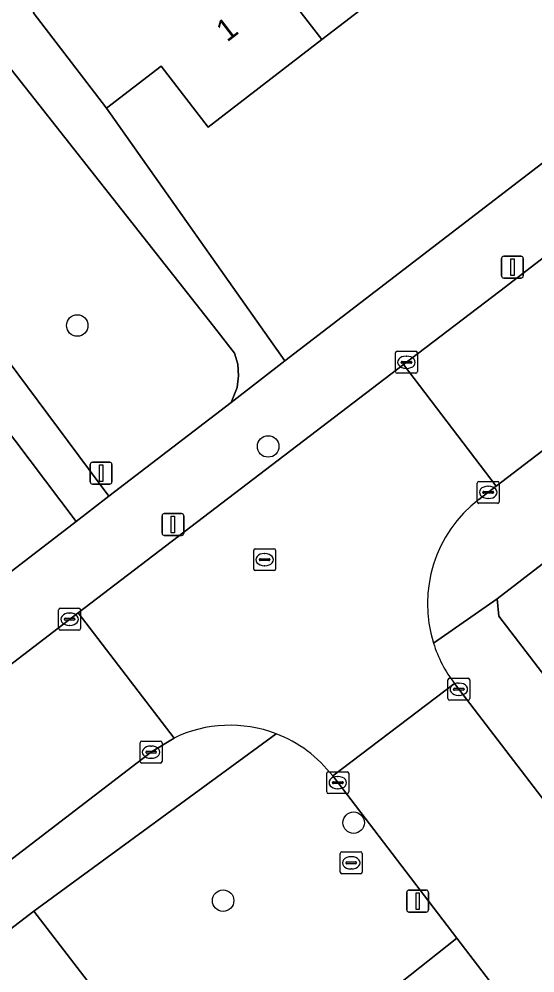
# Model space of a CAD drawing. Extents: x 159352 to 160617, y 385888 to 387323.
# Drawn here: x 159754.97 to 159778.49, y 386827.31 to 386870.79 of the extents above; entities that cross this region are included whole.
import ezdxf

# ---------------------------------------------------------------- set-up
doc = ezdxf.new("R2010")
doc.units = 0
for name, color, linetype in [('IMGEO_Boom', 7, 'Continuous'), ('IMGEO_Brandkraan', 7, 'Continuous'), ('IMGEO_Erf', 7, 'Continuous'), ('IMGEO_Groenvoorziening', 7, 'Continuous'), ('IMGEO_Kolk', 7, 'Continuous'), ('IMGEO_Lichtmast', 7, 'Continuous'), ('IMGEO_Pand', 7, 'Continuous'), ('IMGEO_Pand_nummerreeks', 7, 'Continuous'), ('IMGEO_Rijbaan_lokaal_open', 7, 'Continuous'), ('IMGEO_Rioolput', 7, 'Continuous'), ('IMGEO_Verkeersbordpaal', 7, 'Continuous'), ('IMGEO_Voetpad_halfverhard', 7, 'Continuous'), ('IMGEO_Voetpad_open', 7, 'Continuous')]:
    doc.layers.add(name, color=color, linetype=linetype)

msp = doc.modelspace()

# ---------------------------------------------------------------- linework, layer by layer
at = {"layer": 'IMGEO_Boom'}
for centre in [(159757.618, 386856.818), (159766.327, 386851.303), (159770.226, 386834.154), (159764.274, 386830.601)]:
    msp.add_circle(centre, 0.489, dxfattribs=at)
at = {"layer": 'IMGEO_Brandkraan'}
for p, q in [((159769.614, 386831.899), (159769.614, 386832.751)), ((159769.689, 386832.825), (159770.541, 386832.825)), ((159770.615, 386832.751), (159770.615, 386831.899)), ((159769.873, 386832.319), (159769.873, 386832.331)), ((159770.311, 386832.282), (159769.913, 386832.282)), ((159769.916, 386832.368), (159770.314, 386832.368)), ((159770.102, 386832.605), (159770.127, 386832.605)), ((159770.357, 386832.331), (159770.357, 386832.319)), ((159770.125, 386832.045), (159770.1, 386832.045)), ((159770.541, 386831.825), (159769.689, 386831.825))]:
    msp.add_line(p, q, dxfattribs=at)
for points in [[(159769.614, 386831.899), (159769.614, 386832.751)], [(159769.689, 386832.825), (159770.541, 386832.825)], [(159770.615, 386832.751), (159770.615, 386831.899)], [(159770.541, 386831.825), (159769.689, 386831.825)]]:
    msp.add_lwpolyline(points, dxfattribs=at)
for centre, radius, start, end in [((159769.691, 386832.749), 0.0765, 91.552, 178.448), ((159769.691, 386832.749), 0.0765, 91.552, 178.448), ((159770.539, 386832.749), 0.0765, 1.552, 88.448), ((159770.539, 386832.749), 0.0765, 1.552, 88.448), ((159769.913, 386832.328), 0.0403, 85.8775, 175.7526), ((159769.91, 386832.318), 0.0366, 178.938, 274.7102), ((159770.314, 386832.325), 0.043, 264.8664, 352.4533), ((159770.318, 386832.33), 0.0386, 1.7309, 96.639), ((159769.691, 386831.901), 0.0765, 181.552, 268.448), ((159769.691, 386831.901), 0.0765, 181.552, 268.448), ((159770.539, 386831.901), 0.0765, 271.552, 358.448), ((159770.539, 386831.901), 0.0765, 271.552, 358.448)]:
    msp.add_arc(centre, radius, start, end, dxfattribs=at)
for centre, major_axis, ratio, start_param, end_param in [((159770.101, 386832.325), (-0.387, 0.002), 0.722429, 4.712389, 7.853982), ((159770.126, 386832.325), (-0.39, 0.002), 0.717154, 1.570796, 4.712389)]:
    msp.add_ellipse(centre, major_axis=major_axis, ratio=ratio, start_param=start_param, end_param=end_param, dxfattribs=at)
at = {"layer": 'IMGEO_Erf'}
msp.add_lwpolyline([(159860.725, 386927.055), (159853.856, 386936.105), (159849.215, 386932.539), (159849.641, 386931.985), (159844.498, 386928.033), (159839.446, 386924.152), (159834.401, 386920.276), (159829.349, 386916.394), (159824.296, 386912.512), (159819.251, 386908.636), (159814.206, 386904.76), (159809.154, 386900.878), (159804.102, 386896.997), (159799.065, 386893.127), (159794.013, 386889.245), (159788.968, 386885.369), (159783.932, 386881.5), (159778.871, 386877.611), (159773.819, 386873.73), (159768.774, 386869.854), (159763.584, 386865.866), (159761.45, 386868.643), (159758.956, 386866.727), (159767.092, 386855.2)], close=True, dxfattribs=at)
for points in [[(159779.951, 386846.799), (159776.777, 386844.356), (159776.844, 386843.563), (159780.044, 386839.397)], [(159746.585, 386810.571), (159746.441, 386810.758), (159746.567, 386810.856), (159746.693, 386810.954), (159746.833, 386810.774), (159751.544, 386814.39), (159751.413, 386814.559), (159751.54, 386814.657), (159751.667, 386814.755), (159751.799, 386814.584), (159756.525, 386818.211), (159756.399, 386818.375), (159756.526, 386818.473), (159756.653, 386818.571), (159756.8, 386818.379), (159761.498, 386821.984), (159761.36, 386822.164), (159761.615, 386822.36), (159755.646, 386830.116), (159725.627, 386807.116)]]:
    msp.add_lwpolyline(points, dxfattribs=at)
at = {"layer": 'IMGEO_Groenvoorziening'}
msp.add_lwpolyline([(159748.457, 386859.933), (159733.313, 386879.966), (159731.048, 386882.962), (159726.237, 386889.074), (159725.007, 386890.637), (159721.842, 386887.735), (159723.574, 386885.491), (159753.165, 386847.159), (159753.65, 386846.546), (159754.395, 386845.605), (159754.463, 386845.502), (159757.568, 386847.881)], close=True, dxfattribs=at)
msp.add_lwpolyline([(159736.384, 386879.556), (159736.833, 386878.896), (159759.06, 386849.037), (159764.634, 386853.314), (159764.906, 386853.99), (159764.977, 386854.518), (159764.937, 386855.049), (159764.787, 386855.56), (159763.841, 386856.794), (159747.26, 386877.795)], dxfattribs=at)
at = {"layer": 'IMGEO_Kolk'}
for p, q in [((159772.133, 386854.715), (159772.133, 386855.567)), ((159772.208, 386855.641), (159773.06, 386855.641)), ((159772.621, 386855.421), (159772.646, 386855.421)), ((159773.134, 386855.567), (159773.134, 386854.715)), ((159772.392, 386855.135), (159772.392, 386855.147)), ((159772.83, 386855.098), (159772.432, 386855.098)), ((159772.435, 386855.184), (159772.833, 386855.184)), ((159772.876, 386855.147), (159772.876, 386855.135)), ((159773.06, 386854.641), (159772.208, 386854.641)), ((159772.644, 386854.861), (159772.619, 386854.861)), ((159775.938, 386849.712), (159776.79, 386849.712)), ((159775.863, 386848.786), (159775.863, 386849.638)), ((159776.165, 386849.255), (159776.563, 386849.255)), ((159776.351, 386849.492), (159776.376, 386849.492)), ((159776.864, 386849.638), (159776.864, 386848.786)), ((159776.122, 386849.206), (159776.122, 386849.218)), ((159776.56, 386849.169), (159776.162, 386849.169)), ((159776.374, 386848.932), (159776.349, 386848.932)), ((159776.606, 386849.218), (159776.606, 386849.206)), ((159776.79, 386848.712), (159775.938, 386848.712)), ((159756.771, 386843.002), (159756.771, 386843.854)), ((159756.846, 386843.928), (159757.698, 386843.928)), ((159757.259, 386843.708), (159757.284, 386843.708)), ((159757.772, 386843.854), (159757.772, 386843.002)), ((159757.03, 386843.422), (159757.03, 386843.434)), ((159757.468, 386843.385), (159757.07, 386843.385)), ((159757.073, 386843.471), (159757.471, 386843.471)), ((159757.282, 386843.148), (159757.257, 386843.148)), ((159757.514, 386843.434), (159757.514, 386843.422)), ((159757.698, 386842.928), (159756.846, 386842.928)), ((159774.523, 386839.81), (159774.523, 386840.662)), ((159774.598, 386840.736), (159775.45, 386840.736)), ((159775.524, 386840.662), (159775.524, 386839.81)), ((159774.782, 386840.23), (159774.782, 386840.242)), ((159775.22, 386840.193), (159774.822, 386840.193)), ((159774.825, 386840.279), (159775.223, 386840.279)), ((159775.011, 386840.516), (159775.036, 386840.516)), ((159775.266, 386840.242), (159775.266, 386840.23)), ((159775.45, 386839.736), (159774.598, 386839.736)), ((159775.034, 386839.956), (159775.009, 386839.956)), ((159760.487, 386836.943), (159760.487, 386837.795)), ((159760.562, 386837.869), (159761.414, 386837.869)), ((159760.975, 386837.649), (159761, 386837.649)), ((159761.488, 386837.795), (159761.488, 386836.943)), ((159760.746, 386837.363), (159760.746, 386837.375)), ((159761.184, 386837.326), (159760.786, 386837.326)), ((159760.789, 386837.412), (159761.187, 386837.412)), ((159760.998, 386837.089), (159760.973, 386837.089)), ((159761.23, 386837.375), (159761.23, 386837.363)), ((159761.414, 386836.869), (159760.562, 386836.869)), ((159769.002, 386835.553), (159769.002, 386836.405)), ((159769.077, 386836.479), (159769.929, 386836.479)), ((159769.49, 386836.259), (159769.515, 386836.259)), ((159770.003, 386836.405), (159770.003, 386835.553)), ((159769.261, 386835.973), (159769.261, 386835.985)), ((159769.699, 386835.936), (159769.301, 386835.936)), ((159769.304, 386836.022), (159769.702, 386836.022)), ((159769.745, 386835.985), (159769.745, 386835.973)), ((159769.929, 386835.479), (159769.077, 386835.479)), ((159769.513, 386835.699), (159769.488, 386835.699))]:
    msp.add_line(p, q, dxfattribs=at)
for points in [[(159772.133, 386854.715), (159772.133, 386855.567)], [(159772.208, 386855.641), (159773.06, 386855.641)], [(159773.134, 386855.567), (159773.134, 386854.715)], [(159773.06, 386854.641), (159772.208, 386854.641)], [(159775.938, 386849.712), (159776.79, 386849.712)], [(159775.863, 386848.786), (159775.863, 386849.638)], [(159776.864, 386849.638), (159776.864, 386848.786)], [(159776.79, 386848.712), (159775.938, 386848.712)], [(159756.771, 386843.002), (159756.771, 386843.854)], [(159756.846, 386843.928), (159757.698, 386843.928)], [(159757.772, 386843.854), (159757.772, 386843.002)], [(159757.698, 386842.928), (159756.846, 386842.928)], [(159774.523, 386839.81), (159774.523, 386840.662)], [(159774.598, 386840.736), (159775.45, 386840.736)], [(159775.524, 386840.662), (159775.524, 386839.81)], [(159775.45, 386839.736), (159774.598, 386839.736)], [(159760.487, 386836.943), (159760.487, 386837.795)], [(159760.562, 386837.869), (159761.414, 386837.869)], [(159761.488, 386837.795), (159761.488, 386836.943)], [(159761.414, 386836.869), (159760.562, 386836.869)], [(159769.002, 386835.553), (159769.002, 386836.405)], [(159769.077, 386836.479), (159769.929, 386836.479)], [(159770.003, 386836.405), (159770.003, 386835.553)], [(159769.929, 386835.479), (159769.077, 386835.479)]]:
    msp.add_lwpolyline(points, dxfattribs=at)
for centre, radius, start, end in [((159772.21, 386855.565), 0.0765, 91.552, 178.448), ((159772.21, 386855.565), 0.0765, 91.552, 178.448), ((159773.058, 386855.565), 0.0765, 1.552, 88.448), ((159773.058, 386855.565), 0.0765, 1.552, 88.448), ((159772.432, 386855.144), 0.0403, 85.8775, 175.7526), ((159772.429, 386855.134), 0.0366, 178.938, 274.7102), ((159772.833, 386855.141), 0.043, 264.8664, 352.4533), ((159772.837, 386855.146), 0.0386, 1.7309, 96.639), ((159772.21, 386854.717), 0.0765, 181.552, 268.448), ((159772.21, 386854.717), 0.0765, 181.552, 268.448), ((159773.058, 386854.717), 0.0765, 271.552, 358.448), ((159773.058, 386854.717), 0.0765, 271.552, 358.448), ((159775.94, 386849.636), 0.0765, 91.552, 178.448), ((159775.94, 386849.636), 0.0765, 91.552, 178.448), ((159776.788, 386849.636), 0.0765, 1.552, 88.448), ((159776.788, 386849.636), 0.0765, 1.552, 88.448), ((159776.162, 386849.215), 0.0403, 85.8775, 175.7526), ((159776.567, 386849.217), 0.0386, 1.7309, 96.639), ((159775.94, 386848.788), 0.0765, 181.552, 268.448), ((159775.94, 386848.788), 0.0765, 181.552, 268.448), ((159776.159, 386849.205), 0.0366, 178.938, 274.7102), ((159776.563, 386849.212), 0.043, 264.8664, 352.4533), ((159776.788, 386848.788), 0.0765, 271.552, 358.448), ((159776.788, 386848.788), 0.0765, 271.552, 358.448), ((159756.848, 386843.852), 0.0765, 91.552, 178.448), ((159756.848, 386843.852), 0.0765, 91.552, 178.448), ((159757.696, 386843.852), 0.0765, 1.552, 88.448), ((159757.696, 386843.852), 0.0765, 1.552, 88.448), ((159757.07, 386843.431), 0.0403, 85.8775, 175.7526), ((159757.067, 386843.421), 0.0366, 178.938, 274.7102), ((159757.471, 386843.428), 0.043, 264.8664, 352.4533), ((159757.475, 386843.433), 0.0386, 1.7309, 96.639), ((159756.848, 386843.004), 0.0765, 181.552, 268.448), ((159756.848, 386843.004), 0.0765, 181.552, 268.448), ((159757.696, 386843.004), 0.0765, 271.552, 358.448), ((159757.696, 386843.004), 0.0765, 271.552, 358.448), ((159774.6, 386840.66), 0.0765, 91.552, 178.448), ((159774.6, 386840.66), 0.0765, 91.552, 178.448), ((159775.448, 386840.66), 0.0765, 1.552, 88.448), ((159775.448, 386840.66), 0.0765, 1.552, 88.448), ((159774.822, 386840.239), 0.0403, 85.8775, 175.7526), ((159774.819, 386840.229), 0.0366, 178.938, 274.7102), ((159775.223, 386840.236), 0.043, 264.8664, 352.4533), ((159775.227, 386840.241), 0.0386, 1.7309, 96.639), ((159774.6, 386839.812), 0.0765, 181.552, 268.448), ((159774.6, 386839.812), 0.0765, 181.552, 268.448), ((159775.448, 386839.812), 0.0765, 271.552, 358.448), ((159775.448, 386839.812), 0.0765, 271.552, 358.448), ((159760.564, 386837.793), 0.0765, 91.552, 178.448), ((159760.564, 386837.793), 0.0765, 91.552, 178.448), ((159761.412, 386837.793), 0.0765, 1.552, 88.448), ((159761.412, 386837.793), 0.0765, 1.552, 88.448), ((159760.786, 386837.372), 0.0403, 85.8775, 175.7526), ((159760.783, 386837.362), 0.0366, 178.938, 274.7102), ((159761.187, 386837.369), 0.043, 264.8664, 352.4533), ((159761.191, 386837.374), 0.0386, 1.7309, 96.639), ((159760.564, 386836.945), 0.0765, 181.552, 268.448), ((159760.564, 386836.945), 0.0765, 181.552, 268.448), ((159761.412, 386836.945), 0.0765, 271.552, 358.448), ((159761.412, 386836.945), 0.0765, 271.552, 358.448), ((159769.079, 386836.403), 0.0765, 91.552, 178.448), ((159769.079, 386836.403), 0.0765, 91.552, 178.448), ((159769.927, 386836.403), 0.0765, 1.552, 88.448), ((159769.927, 386836.403), 0.0765, 1.552, 88.448), ((159769.301, 386835.982), 0.0403, 85.8775, 175.7526), ((159769.298, 386835.972), 0.0366, 178.938, 274.7102), ((159769.702, 386835.979), 0.043, 264.8664, 352.4533), ((159769.706, 386835.984), 0.0386, 1.7309, 96.639), ((159769.079, 386835.555), 0.0765, 181.552, 268.448), ((159769.079, 386835.555), 0.0765, 181.552, 268.448), ((159769.927, 386835.555), 0.0765, 271.552, 358.448), ((159769.927, 386835.555), 0.0765, 271.552, 358.448)]:
    msp.add_arc(centre, radius, start, end, dxfattribs=at)
for centre, major_axis, ratio, start_param, end_param in [((159772.62, 386855.141), (-0.387, 0.002), 0.722429, 4.712389, 7.853982), ((159772.645, 386855.141), (-0.39, 0.002), 0.717154, 1.570796, 4.712389), ((159776.35, 386849.212), (-0.387, 0.002), 0.722429, 4.712389, 7.853982), ((159776.375, 386849.212), (-0.39, 0.002), 0.717154, 1.570796, 4.712389), ((159757.258, 386843.428), (-0.387, 0.002), 0.722429, 4.712389, 7.853982), ((159757.283, 386843.428), (-0.39, 0.002), 0.717154, 1.570796, 4.712389), ((159775.01, 386840.236), (-0.387, 0.002), 0.722429, 4.712389, 7.853982), ((159775.035, 386840.236), (-0.39, 0.002), 0.717154, 1.570796, 4.712389), ((159760.974, 386837.369), (-0.387, 0.002), 0.722429, 4.712389, 7.853982), ((159760.999, 386837.369), (-0.39, 0.002), 0.717154, 1.570796, 4.712389), ((159769.489, 386835.979), (-0.387, 0.002), 0.722429, 4.712389, 7.853982), ((159769.514, 386835.979), (-0.39, 0.002), 0.717154, 1.570796, 4.712389)]:
    msp.add_ellipse(centre, major_axis=major_axis, ratio=ratio, start_param=start_param, end_param=end_param, dxfattribs=at)
at = {"layer": 'IMGEO_Lichtmast'}
for p, q in [((159776.974, 386859.076), (159776.974, 386859.876)), ((159776.974, 386859.876), (159776.974, 386859.076)), ((159777.074, 386859.976), (159777.864, 386859.976)), ((159777.864, 386859.976), (159777.074, 386859.976)), ((159777.964, 386859.876), (159777.964, 386859.076)), ((159777.964, 386859.076), (159777.964, 386859.876)), ((159777.864, 386858.976), (159777.074, 386858.976)), ((159777.074, 386858.976), (159777.864, 386858.976)), ((159761.489, 386847.346), (159761.489, 386848.146)), ((159761.489, 386848.146), (159761.489, 386847.346)), ((159761.589, 386848.246), (159762.379, 386848.246)), ((159762.379, 386848.246), (159761.589, 386848.246)), ((159762.479, 386848.146), (159762.479, 386847.346)), ((159762.479, 386847.346), (159762.479, 386848.146)), ((159762.379, 386847.246), (159761.589, 386847.246)), ((159761.589, 386847.246), (159762.379, 386847.246)), ((159772.65, 386830.178), (159772.65, 386830.978)), ((159772.65, 386830.978), (159772.65, 386830.178)), ((159772.75, 386831.078), (159773.54, 386831.078)), ((159773.54, 386831.078), (159772.75, 386831.078)), ((159773.64, 386830.978), (159773.64, 386830.178)), ((159773.64, 386830.178), (159773.64, 386830.978)), ((159773.54, 386830.078), (159772.75, 386830.078)), ((159772.75, 386830.078), (159773.54, 386830.078))]:
    msp.add_line(p, q, dxfattribs=at)
for points in [[(159777.394, 386859.851), (159777.544, 386859.851), (159777.544, 386859.101), (159777.394, 386859.101), (159777.394, 386859.851)], [(159761.909, 386848.121), (159762.059, 386848.121), (159762.059, 386847.371), (159761.909, 386847.371), (159761.909, 386848.121)], [(159773.07, 386830.953), (159773.22, 386830.953), (159773.22, 386830.203), (159773.07, 386830.203), (159773.07, 386830.953)]]:
    msp.add_lwpolyline(points, dxfattribs=at)
for centre, start, end in [((159777.074, 386859.876), 90, 180), ((159777.074, 386859.876), 90, 180), ((159777.864, 386859.876), 0, 90), ((159777.864, 386859.876), 360, 90), ((159777.074, 386859.076), 180, 270), ((159777.074, 386859.076), 180, 270), ((159777.864, 386859.076), 270, 0), ((159777.864, 386859.076), 270, 0), ((159761.589, 386848.146), 90, 180), ((159761.589, 386848.146), 90, 180), ((159762.379, 386848.146), 0, 90), ((159762.379, 386848.146), 360, 90), ((159761.589, 386847.346), 180, 270), ((159761.589, 386847.346), 180, 270), ((159762.379, 386847.346), 270, 0), ((159762.379, 386847.346), 270, 0), ((159772.75, 386830.978), 90, 180), ((159772.75, 386830.978), 90, 180), ((159773.54, 386830.978), 0, 90), ((159773.54, 386830.978), 360, 90), ((159772.75, 386830.178), 180, 270), ((159772.75, 386830.178), 180, 270), ((159773.54, 386830.178), 270, 0), ((159773.54, 386830.178), 270, 0)]:
    msp.add_arc(centre, 0.1, start, end, dxfattribs=at)
at = {"layer": 'IMGEO_Pand'}
for points in [[(159761.747, 386878.968), (159763.824, 386876.274), (159768.774, 386869.854), (159773.819, 386873.73), (159766.818, 386882.843)], [(159763.824, 386876.274), (159758.696, 386872.334), (159758.152, 386873.042), (159755.607, 386871.087), (159758.956, 386866.727), (159761.45, 386868.643), (159763.584, 386865.866), (159768.774, 386869.854)]]:
    msp.add_lwpolyline(points, close=True, dxfattribs=at)
at = {"layer": 'IMGEO_Rijbaan_lokaal_open'}
for points in [[(159802.886, 386878.378), (159776.892, 386858.385), (159772.495, 386855.033), (159776.733, 386849.497), (159780.404, 386852.307), (159794.663, 386863.226), (159805.279, 386871.391), (159807.171, 386872.847)], [(159724.633, 386809.492), (159736.8, 386818.831), (159761.001, 386837.379), (159762.032, 386838.013), (159757.655, 386843.719), (159753.142, 386840.278), (159727.611, 386820.614), (159720.361, 386815.054)], [(159774.932, 386828.892), (159782.922, 386818.462), (159785.509, 386815.108), (159796.462, 386800.907), (159812.861, 386779.458), (159818.374, 386783.693), (159774.826, 386840.493), (159769.269, 386836.285)]]:
    msp.add_lwpolyline(points, close=True, dxfattribs=at)
for points in [[(159775.937, 386848.887), (159776.733, 386849.497), (159772.495, 386855.033), (159757.655, 386843.719), (159762.032, 386838.013)], [(159769.269, 386836.285), (159774.826, 386840.493)]]:
    msp.add_lwpolyline(points, dxfattribs=at)
for centre, radius, start, end in [((159779.579, 386844.134), 5.988, 127.4616, 197.4571), ((159779.601, 386844.147), 6.013, 197.5076, 217.4217), ((159764.59, 386832.693), 5.903, 69.1983, 115.6739), ((159764.593, 386832.708), 5.887, 37.4096, 69.1707)]:
    msp.add_arc(centre, radius, start, end, dxfattribs=at)
at = {"layer": 'IMGEO_Rioolput'}
for p, q in [((159765.741, 386846.644), (159766.593, 386846.644)), ((159765.666, 386845.718), (159765.666, 386846.57)), ((159765.968, 386846.187), (159766.366, 386846.187)), ((159766.154, 386846.424), (159766.179, 386846.424)), ((159766.667, 386846.57), (159766.667, 386845.718)), ((159765.925, 386846.138), (159765.925, 386846.15)), ((159766.363, 386846.101), (159765.965, 386846.101)), ((159766.177, 386845.864), (159766.152, 386845.864)), ((159766.409, 386846.15), (159766.409, 386846.138)), ((159766.593, 386845.644), (159765.741, 386845.644))]:
    msp.add_line(p, q, dxfattribs=at)
for points in [[(159765.741, 386846.644), (159766.593, 386846.644)], [(159765.666, 386845.718), (159765.666, 386846.57)], [(159766.667, 386846.57), (159766.667, 386845.718)], [(159766.593, 386845.644), (159765.741, 386845.644)]]:
    msp.add_lwpolyline(points, dxfattribs=at)
for centre, radius, start, end in [((159765.743, 386846.568), 0.0765, 91.552, 178.448), ((159765.743, 386846.568), 0.0765, 91.552, 178.448), ((159766.591, 386846.568), 0.0765, 1.552, 88.448), ((159766.591, 386846.568), 0.0765, 1.552, 88.448), ((159765.965, 386846.147), 0.0403, 85.8775, 175.7526), ((159766.37, 386846.149), 0.0386, 1.7309, 96.639), ((159765.962, 386846.137), 0.0366, 178.938, 274.7102), ((159766.366, 386846.144), 0.043, 264.8664, 352.4533), ((159765.743, 386845.72), 0.0765, 181.552, 268.448), ((159765.743, 386845.72), 0.0765, 181.552, 268.448), ((159766.591, 386845.72), 0.0765, 271.552, 358.448), ((159766.591, 386845.72), 0.0765, 271.552, 358.448)]:
    msp.add_arc(centre, radius, start, end, dxfattribs=at)
for centre, major_axis, ratio, start_param, end_param in [((159766.153, 386846.144), (-0.387, 0.002), 0.722429, 4.712389, 7.853982), ((159766.178, 386846.144), (-0.39, 0.002), 0.717154, 1.570796, 4.712389)]:
    msp.add_ellipse(centre, major_axis=major_axis, ratio=ratio, start_param=start_param, end_param=end_param, dxfattribs=at)
at = {"layer": 'IMGEO_Verkeersbordpaal'}
for p, q in [((159758.312, 386850.588), (159759.102, 386850.588)), ((159759.102, 386850.588), (159758.312, 386850.588)), ((159758.212, 386849.688), (159758.212, 386850.488)), ((159758.212, 386850.488), (159758.212, 386849.688)), ((159759.202, 386850.488), (159759.202, 386849.688)), ((159759.202, 386849.688), (159759.202, 386850.488)), ((159759.102, 386849.588), (159758.312, 386849.588)), ((159758.312, 386849.588), (159759.102, 386849.588))]:
    msp.add_line(p, q, dxfattribs=at)
msp.add_lwpolyline([(159758.632, 386850.463), (159758.782, 386850.463), (159758.782, 386849.713), (159758.632, 386849.713), (159758.632, 386850.463)], dxfattribs=at)
for centre, start, end in [((159758.312, 386850.488), 90, 180), ((159758.312, 386850.488), 90, 180), ((159759.102, 386850.488), 0, 90), ((159759.102, 386850.488), 360, 90), ((159758.312, 386849.688), 180, 270), ((159758.312, 386849.688), 180, 270), ((159759.102, 386849.688), 270, 0), ((159759.102, 386849.688), 270, 0)]:
    msp.add_arc(centre, 0.1, start, end, dxfattribs=at)
at = {"layer": 'IMGEO_Voetpad_halfverhard'}
msp.add_lwpolyline([(159732.948, 386880.836), (159733.313, 386879.966), (159748.457, 386859.933), (159757.568, 386847.881), (159759.06, 386849.037), (159736.833, 386878.896), (159736.384, 386879.556)], dxfattribs=at)
at = {"layer": 'IMGEO_Voetpad_open'}
for points in [[(159889.583, 386946.772), (159888.444, 386948.254), (159867.142, 386931.956), (159860.725, 386927.055), (159767.092, 386855.2), (159764.634, 386853.314), (159759.06, 386849.037), (159757.568, 386847.881), (159754.463, 386845.502), (159754.341, 386845.409), (159711.401, 386812.51)], [(159713.453, 386809.756), (159720.361, 386815.054), (159727.611, 386820.614), (159753.142, 386840.278), (159757.655, 386843.719), (159772.495, 386855.033), (159776.892, 386858.385), (159802.886, 386878.378)], [(159747.26, 386877.795), (159763.841, 386856.794), (159764.787, 386855.56), (159764.937, 386855.049), (159764.977, 386854.518), (159764.906, 386853.99), (159764.634, 386853.314), (159767.092, 386855.2), (159758.956, 386866.727), (159755.607, 386871.087)], [(159781.886, 386850.255), (159780.404, 386852.307), (159776.733, 386849.497), (159775.937, 386848.887)], [(159773.867, 386842.338), (159776.777, 386844.356), (159779.951, 386846.799), (159782.799, 386848.992), (159781.886, 386850.255)], [(159780.044, 386839.397), (159776.844, 386843.563), (159776.777, 386844.356), (159773.867, 386842.338)], [(159774.826, 386840.493), (159818.374, 386783.693), (159823.826, 386776.582), (159828.052, 386771.09), (159836.607, 386759.97), (159844.235, 386750), (159851.289, 386740.779)], [(159762.032, 386838.013), (159761.001, 386837.379), (159736.8, 386818.831), (159724.633, 386809.492), (159723.916, 386808.941)], [(159766.686, 386838.211), (159755.646, 386830.116), (159761.615, 386822.36), (159763.351, 386820.097), (159768.199, 386823.818), (159772.356, 386826.86), (159774.932, 386828.892), (159769.269, 386836.285)], [(159755.646, 386830.116), (159766.686, 386838.211)], [(159725.627, 386807.116), (159755.646, 386830.116)]]:
    msp.add_lwpolyline(points, dxfattribs=at)
msp.add_lwpolyline([(159774.932, 386828.892), (159772.356, 386826.86), (159782.799, 386813.025), (159785.509, 386815.108), (159782.922, 386818.462)], close=True, dxfattribs=at)
for centre, radius, start, end in [((159779.579, 386844.134), 5.988, 127.4616, 197.4571), ((159779.601, 386844.147), 6.013, 197.5076, 217.4217), ((159764.59, 386832.693), 5.903, 69.1983, 115.6739), ((159764.593, 386832.708), 5.887, 37.4096, 69.1707)]:
    msp.add_arc(centre, radius, start, end, dxfattribs=at)

# ---------------------------------------------------------------- texts
at = {"layer": 'IMGEO_Pand_nummerreeks'}
msp.add_text('1', height=1, rotation=37.5345, dxfattribs=at).set_placement((159764.451, 386869.71))

doc.saveas('drawing.dxf')
